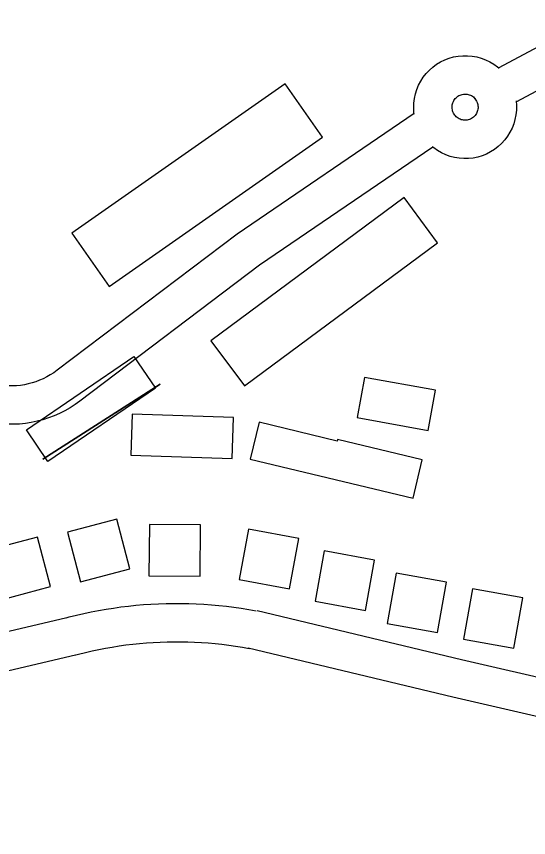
# Model space of a CAD drawing. Extents: x 3540316 to 3578335, y 553172 to 578787.
# Drawn here: x 3545566 to 3545966, y 575813 to 576455 of the extents above; entities that cross this region are included whole.
import ezdxf

# ---------------------------------------------------------------- set-up
doc = ezdxf.new("R2010")
doc.units = 0
doc.layers.add('V-BLDG-OTLN', color=7, linetype='Continuous')
doc.layers.add('V-ROAD-CNTR', color=7, linetype='Continuous')

msp = doc.modelspace()

# ---------------------------------------------------------------- linework, layer by layer
at = {"layer": 'V-BLDG-OTLN'}
for points in [[(3545638.45, 576244.22), (3545805.4, 576360.87), (3545776.22, 576402.63), (3545609.27, 576285.98)], [(3545744.25, 576166.36), (3545895.29, 576278.42), (3545869.06, 576313.78), (3545718.01, 576201.72)], [(3545573.78, 576132.02), (3545657.94, 576189.42), (3545674.81, 576164.68), (3545590.65, 576107.28)], [(3545586.77, 576109.08), (3545678.37, 576167.7), (3545678.37, 576167.7)], [(3545832.45, 576141.73), (3545887.84, 576131.64), (3545893.55, 576163.02), (3545838.16, 576173.11)], [(3545655.48, 576112.33), (3545734.72, 576109.65), (3545735.8, 576141.76), (3545656.57, 576144.44)], [(3545748.86, 576109.13), (3545876.1, 576078.62), (3545883.28, 576108.54), (3545817.03, 576124.43), (3545816.75, 576123.3), (3545755.77, 576137.94)], [(3545616.09, 576013.27), (3545654.76, 576023.48), (3545644.55, 576062.15), (3545605.88, 576051.94)], [(3545669.61, 576018), (3545709.61, 576017.67), (3545709.93, 576057.67), (3545669.93, 576058)], [(3545740.25, 576014.91), (3545779.62, 576007.81), (3545786.72, 576047.18), (3545747.35, 576054.28)], [(3545553.99, 575999.23), (3545592.66, 576009.44), (3545582.45, 576048.11), (3545543.77, 576037.9)], [(3545799.51, 575997.97), (3545838.88, 575990.87), (3545845.97, 576030.24), (3545806.61, 576037.34)], [(3545855.84, 575980.7), (3545895.21, 575973.61), (3545902.3, 576012.97), (3545862.94, 576020.07)], [(3545915.54, 575968.3), (3545954.91, 575961.21), (3545962, 576000.57), (3545922.64, 576007.67)]]:
    msp.add_lwpolyline(points, close=True, dxfattribs=at)
at = {"layer": 'V-ROAD-CNTR'}
for points in [[(3545942.91, 576415.13), (3546018.19, 576455.36)], [(3545877.01, 576378.86), (3545876.8, 576380.3), (3545876.59, 576383.93), (3545876.72, 576387.57), (3545877.17, 576391.18), (3545877.95, 576394.74), (3545879.04, 576398.2), (3545880.44, 576401.56), (3545882.14, 576404.79), (3545884.12, 576407.84), (3545886.37, 576410.7), (3545888.88, 576413.35), (3545891.6, 576415.75), (3545894.53, 576417.91), (3545897.65, 576419.79), (3545900.93, 576421.38), (3545904.33, 576422.67), (3545907.83, 576423.65), (3545911.41, 576424.31), (3545915.03, 576424.64), (3545918.68, 576424.64), (3545922.29, 576424.32), (3545925.88, 576423.67), (3545929.39, 576422.7), (3545932.79, 576421.42), (3545936.07, 576419.83), (3545939.19, 576417.96), (3545942.13, 576415.81), (3545943.3, 576414.79)], [(3545956.67, 576388.46), (3546031.46, 576428.43)], [(3545924.32, 576391.08), (3545925.25, 576389.79), (3545925.71, 576389), (3545926.1, 576388.17), (3545926.41, 576387.32), (3545926.65, 576386.42), (3545926.81, 576385.53), (3545926.88, 576384.62), (3545926.87, 576383.7), (3545926.78, 576382.79), (3545926.6, 576381.89), (3545926.34, 576381.01), (3545926.01, 576380.16), (3545925.6, 576379.34), (3545925.12, 576378.57), (3545924.57, 576377.84), (3545923.96, 576377.16), (3545923.28, 576376.53), (3545922.56, 576375.98), (3545921.8, 576375.49), (3545920.97, 576375.07), (3545920.12, 576374.73), (3545919.25, 576374.47), (3545918.36, 576374.28), (3545917.44, 576374.18), (3545916.52, 576374.16), (3545915.62, 576374.22), (3545914.71, 576374.37), (3545913.82, 576374.59), (3545912.96, 576374.9), (3545912.13, 576375.28), (3545911.33, 576375.74), (3545910.59, 576376.26), (3545909.89, 576376.85), (3545909.25, 576377.51), (3545908.66, 576378.22), (3545908.15, 576378.97), (3545907.7, 576379.78), (3545907.32, 576380.63), (3545907.03, 576381.5), (3545906.81, 576382.4), (3545906.67, 576383.33), (3545906.62, 576384.26), (3545906.65, 576385.19), (3545906.77, 576386.1), (3545906.97, 576387.01), (3545907.25, 576387.91), (3545907.6, 576388.76), (3545908.03, 576389.57), (3545908.54, 576390.36), (3545909.12, 576391.09), (3545909.75, 576391.76), (3545910.45, 576392.38), (3545911.2, 576392.93), (3545911.99, 576393.41), (3545912.82, 576393.81), (3545913.69, 576394.14), (3545914.59, 576394.39), (3545915.51, 576394.56), (3545916.42, 576394.64), (3545917.35, 576394.64), (3545918.28, 576394.56), (3545919.19, 576394.4), (3545920.09, 576394.15), (3545920.95, 576393.82), (3545921.79, 576393.42), (3545922.59, 576392.94), (3545923.34, 576392.39), (3545923.36, 576392.37), (3545924.47, 576390.88)], [(3545956.59, 576389.34), (3545956.61, 576389.25), (3545956.89, 576385.63), (3545956.85, 576382.01), (3545956.48, 576378.39), (3545955.79, 576374.83), (3545954.78, 576371.34), (3545953.45, 576367.96), (3545951.83, 576364.72), (3545949.92, 576361.62), (3545947.73, 576358.72), (3545945.3, 576356.03), (3545942.64, 576353.57), (3545939.76, 576351.36), (3545936.68, 576349.41), (3545933.45, 576347.76), (3545930.09, 576346.4), (3545926.61, 576345.35), (3545923.05, 576344.62), (3545919.44, 576344.22), (3545915.82, 576344.14), (3545912.19, 576344.39), (3545908.61, 576344.97), (3545905.09, 576345.86), (3545901.67, 576347.08), (3545898.37, 576348.59), (3545895.22, 576350.4), (3545892.25, 576352.48), (3545891.1, 576353.45)], [(3545876.93, 576379.42), (3545738.65, 576285.12), (3545597.84, 576178.61), (3545595.15, 576176.68), (3545592.52, 576175), (3545589.82, 576173.46), (3545587.04, 576172.06), (3545584.19, 576170.81), (3545581.27, 576169.7), (3545578.3, 576168.75), (3545575.29, 576167.96), (3545572.25, 576167.32), (3545569.17, 576166.84), (3545566.07, 576166.52), (3545562.96, 576166.37), (3545559.84, 576166.37), (3545556.74, 576166.54), (3545553.64, 576166.87), (3545550.56, 576167.36), (3545547.51, 576168.01), (3545544.51, 576168.81), (3545541.82, 576169.68), (3545440.64, 576212.95), (3545307.88, 576265.64)], [(3545891.55, 576353.08), (3545756.16, 576260.74), (3545615.63, 576154.45), (3545611.99, 576151.84), (3545608.06, 576149.33), (3545604, 576147.01), (3545599.82, 576144.91), (3545595.54, 576143.03), (3545591.17, 576141.37), (3545586.72, 576139.95), (3545582.2, 576138.75), (3545577.62, 576137.8), (3545573.01, 576137.08), (3545568.35, 576136.6), (3545563.69, 576136.37), (3545559.02, 576136.38), (3545554.35, 576136.63), (3545549.7, 576137.12), (3545545.08, 576137.85), (3545540.51, 576138.83), (3545536, 576140.03), (3545531.27, 576141.57), (3545429.21, 576185.21), (3545295.24, 576238.38)], [(3545604.98, 575985.15), (3545607.23, 575985.73), (3545612.94, 575987.16), (3545618.69, 575988.47), (3545624.43, 575989.69), (3545630.24, 575990.81), (3545636.08, 575991.82), (3545641.86, 575992.73), (3545647.74, 575993.56), (3545653.59, 575994.26), (3545659.49, 575994.87), (3545665.36, 575995.36), (3545671.21, 575995.77), (3545677.09, 575996.08), (3545683.06, 575996.29), (3545688.94, 575996.35), (3545694.79, 575996.35), (3545700.72, 575996.24), (3545706.59, 575996.04), (3545712.53, 575995.73), (3545718.43, 575995.28), (3545724.24, 575994.77), (3545730.15, 575994.15), (3545736.03, 575993.4), (3545741.81, 575992.59), (3545747.66, 575991.67), (3545753.4, 575990.63)], [(3546393.69, 575835.85), (3546158.18, 575895.9), (3545914.09, 575952.09), (3545754.23, 575990.46)], [(3545305.98, 575918.83), (3545438.08, 575945.94), (3545605.31, 575985.23)], [(3545612.49, 575956.11), (3545614.63, 575956.66), (3545619.9, 575957.98), (3545625.12, 575959.16), (3545630.41, 575960.29), (3545635.65, 575961.3), (3545640.96, 575962.22), (3545646.28, 575963.05), (3545651.62, 575963.81), (3545656.93, 575964.44), (3545662.29, 575965.01), (3545667.64, 575965.45), (3545673.05, 575965.83), (3545678.39, 575966.11), (3545683.74, 575966.29), (3545689.12, 575966.35), (3545694.51, 575966.36), (3545699.92, 575966.26), (3545705.28, 575966.07), (3545710.61, 575965.79), (3545715.99, 575965.38), (3545721.37, 575964.91), (3545726.68, 575964.35), (3545732.04, 575963.67), (3545737.4, 575962.92), (3545742.66, 575962.09), (3545748.06, 575961.11)], [(3546388.41, 575806.23), (3546151.11, 575866.75), (3545907.22, 575922.88), (3545747.23, 575961.29)], [(3545312.1, 575889.46), (3545444.53, 575916.63), (3545612.17, 575956.03)]]:
    msp.add_lwpolyline(points, dxfattribs=at)

doc.saveas('drawing.dxf')
